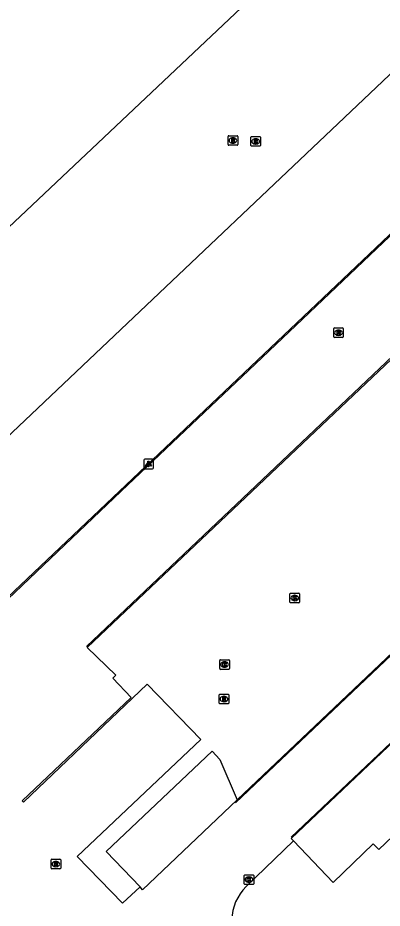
# Model space of a CAD drawing. Extents: x 156141 to 158132, y 385651 to 388399.
# Drawn here: x 156622.8 to 156660.7, y 388021.6 to 388114.4 of the extents above; entities that cross this region are included whole.
import ezdxf

# ---------------------------------------------------------------- set-up
doc = ezdxf.new("R2010")
doc.units = 0
for name, color, linetype in [('IMGEO_Kolk', 7, 'Continuous'), ('IMGEO_Lichtpunt', 7, 'Continuous'), ('IMGEO_Lijnafwatering', 7, 'Continuous'), ('IMGEO_Pand', 7, 'Continuous'), ('IMGEO_Rijbaan_lokaal_gesloten', 7, 'Continuous'), ('IMGEO_Rioolput', 7, 'Continuous'), ('IMGEO_Voetpad_open', 7, 'Continuous')]:
    doc.layers.add(name, color=color, linetype=linetype)

msp = doc.modelspace()

# ---------------------------------------------------------------- linework, layer by layer
at = {"layer": 'IMGEO_Kolk'}
for p, q in [((156651.086, 388053.502), (156651.086, 388054.354)), ((156651.161, 388054.428), (156652.013, 388054.428)), ((156651.574, 388054.208), (156651.599, 388054.208)), ((156652.087, 388054.354), (156652.087, 388053.502)), ((156652.013, 388053.428), (156651.161, 388053.428)), ((156651.597, 388053.648), (156651.572, 388053.648)), ((156643.789, 388046.57), (156643.789, 388047.422)), ((156643.864, 388047.496), (156644.716, 388047.496)), ((156644.277, 388047.276), (156644.302, 388047.276)), ((156644.79, 388047.422), (156644.79, 388046.57)), ((156644.716, 388046.496), (156643.864, 388046.496)), ((156644.3, 388046.716), (156644.275, 388046.716)), ((156646.323, 388024.17), (156646.323, 388025.022)), ((156646.398, 388025.096), (156647.25, 388025.096)), ((156646.811, 388024.876), (156646.836, 388024.876)), ((156647.324, 388025.022), (156647.324, 388024.17)), ((156647.25, 388024.096), (156646.398, 388024.096)), ((156646.834, 388024.316), (156646.809, 388024.316))]:
    msp.add_line(p, q, dxfattribs=at)
for points in [[(156651.086, 388053.502), (156651.086, 388054.354)], [(156651.161, 388054.428), (156652.013, 388054.428)], [(156652.087, 388054.354), (156652.087, 388053.502)], [(156652.013, 388053.428), (156651.161, 388053.428)], [(156651.407, 388054.128), (156651.53, 388054.128), (156651.53, 388053.977), (156651.66, 388054.128), (156651.824, 388054.128), (156651.678, 388053.977), (156651.831, 388053.728), (156651.679, 388053.728), (156651.594, 388053.892), (156651.53, 388053.825), (156651.53, 388053.728), (156651.407, 388053.728), (156651.407, 388054.128)], [(156643.789, 388046.57), (156643.789, 388047.422)], [(156643.864, 388047.496), (156644.716, 388047.496)], [(156644.11, 388047.196), (156644.233, 388047.196), (156644.233, 388047.045), (156644.363, 388047.196), (156644.527, 388047.196), (156644.381, 388047.045), (156644.534, 388046.796), (156644.382, 388046.796), (156644.297, 388046.96), (156644.233, 388046.893), (156644.233, 388046.796), (156644.11, 388046.796), (156644.11, 388047.196)], [(156644.79, 388047.422), (156644.79, 388046.57)], [(156644.716, 388046.496), (156643.864, 388046.496)], [(156646.323, 388024.17), (156646.323, 388025.022)], [(156646.398, 388025.096), (156647.25, 388025.096)], [(156646.644, 388024.796), (156646.767, 388024.796), (156646.767, 388024.645), (156646.897, 388024.796), (156647.061, 388024.796), (156646.915, 388024.645), (156647.068, 388024.396), (156646.916, 388024.396), (156646.831, 388024.56), (156646.767, 388024.493), (156646.767, 388024.396), (156646.644, 388024.396), (156646.644, 388024.796)], [(156647.324, 388025.022), (156647.324, 388024.17)], [(156647.25, 388024.096), (156646.398, 388024.096)]]:
    msp.add_lwpolyline(points, dxfattribs=at)
for centre, start, end in [((156651.163, 388054.352), 91.55205, 178.44795), ((156651.163, 388054.352), 91.55205, 178.44795), ((156652.011, 388054.352), 1.55205, 88.44795), ((156652.011, 388054.352), 1.55205, 88.44795), ((156651.163, 388053.504), 181.55205, 268.44795), ((156651.163, 388053.504), 181.55205, 268.44795), ((156652.011, 388053.504), 271.55205, 358.44795), ((156652.011, 388053.504), 271.55205, 358.44795), ((156643.866, 388047.42), 91.55205, 178.44795), ((156643.866, 388047.42), 91.55205, 178.44795), ((156644.714, 388047.42), 1.55205, 88.44795), ((156644.714, 388047.42), 1.55205, 88.44795), ((156643.866, 388046.572), 181.55205, 268.44795), ((156643.866, 388046.572), 181.55205, 268.44795), ((156644.714, 388046.572), 271.55205, 358.44795), ((156644.714, 388046.572), 271.55205, 358.44795), ((156646.4, 388025.02), 91.55205, 178.44795), ((156646.4, 388025.02), 91.55205, 178.44795), ((156647.248, 388025.02), 1.55205, 88.44795), ((156647.248, 388025.02), 1.55205, 88.44795), ((156646.4, 388024.172), 181.55205, 268.44795), ((156646.4, 388024.172), 181.55205, 268.44795), ((156647.248, 388024.172), 271.55205, 358.44795), ((156647.248, 388024.172), 271.55205, 358.44795)]:
    msp.add_arc(centre, 0.0765, start, end, dxfattribs=at)
for centre, major_axis, ratio, start_param, end_param in [((156651.573, 388053.928), (-0.387, 0.002), 0.722429, 4.712389, 7.853982), ((156651.598, 388053.928), (-0.39, 0.002), 0.717154, 1.570796, 4.712389), ((156644.276, 388046.996), (-0.387, 0.002), 0.722429, 4.712389, 7.853982), ((156644.301, 388046.996), (-0.39, 0.002), 0.717154, 1.570796, 4.712389), ((156646.81, 388024.596), (-0.387, 0.002), 0.722429, 4.712389, 7.853982), ((156646.835, 388024.596), (-0.39, 0.002), 0.717154, 1.570796, 4.712389)]:
    msp.add_ellipse(centre, major_axis=major_axis, ratio=ratio, start_param=start_param, end_param=end_param, dxfattribs=at)
at = {"layer": 'IMGEO_Lichtpunt'}
for p, q in [((156635.891, 388068.297), (156635.891, 388067.49)), ((156635.891, 388068.297), (156635.891, 388067.49)), ((156636.793, 388068.392), (156635.985, 388068.392)), ((156636.793, 388068.392), (156635.985, 388068.392)), ((156636.887, 388067.49), (156636.887, 388068.297)), ((156636.887, 388067.49), (156636.887, 388068.297)), ((156635.985, 388067.396), (156636.793, 388067.396)), ((156635.985, 388067.396), (156636.793, 388067.396))]:
    msp.add_line(p, q, dxfattribs=at)
for points in [[(156636.265, 388067.961), (156636.304, 388067.933), (156636.116, 388067.671), (156636.078, 388067.698), (156636.265, 388067.961)], [(156636.367, 388067.913), (156636.414, 388067.913), (156636.414, 388067.591), (156636.367, 388067.591), (156636.367, 388067.913)], [(156636.477, 388067.933), (156636.515, 388067.96), (156636.702, 388067.698), (156636.663, 388067.67), (156636.477, 388067.933)]]:
    msp.add_lwpolyline(points, dxfattribs=at)
msp.add_circle((156636.39, 388068.095), 0.0994, dxfattribs=at)
for centre, start, end in [((156635.985, 388068.297), 90, 180), ((156635.985, 388068.297), 90, 180), ((156636.793, 388068.297), 0, 90), ((156636.793, 388068.297), 0, 90), ((156635.985, 388067.49), 180, 270), ((156635.985, 388067.49), 180, 270), ((156636.793, 388067.49), 270, 0), ((156636.793, 388067.49), 270, 360)]:
    msp.add_arc(centre, 0.0946, start, end, dxfattribs=at)
at = {"layer": 'IMGEO_Lijnafwatering'}
for points in [[(156673.355, 388102.91), (156660.075, 388090.291)], [(156674.66, 388091.364), (156659.75, 388077.205)], [(156660.075, 388090.291), (156646.796, 388077.672)], [(156646.796, 388077.672), (156633.516, 388065.053)], [(156659.75, 388077.205), (156644.839, 388063.046)], [(156633.516, 388065.053), (156620.236, 388052.434)], [(156644.839, 388063.046), (156629.929, 388048.887)], [(156660.314, 388046.727), (156675.22, 388060.879)], [(156645.409, 388032.576), (156660.314, 388046.727)], [(156651.209, 388029.027), (156664.834, 388041.949)]]:
    msp.add_lwpolyline(points, dxfattribs=at)
at = {"layer": 'IMGEO_Pand'}
for points in [[(156635.495, 388023.834), (156631.981, 388027.518), (156642.994, 388037.964), (156643.793, 388037.102), (156645.589, 388032.889)], [(156645.589, 388032.889), (156635.769, 388023.546), (156635.495, 388023.834)]]:
    msp.add_lwpolyline(points, dxfattribs=at)
at = {"layer": 'IMGEO_Rijbaan_lokaal_gesloten'}
for points in [[(156692.7, 388148.628), (156687.199, 388154.591), (156646.005, 388115.411), (156600.051, 388071.963), (156593.592, 388078.004)], [(156606.611, 388039.666), (156598.243, 388048.443), (156691.986, 388137.462), (156700.37, 388128.807), (156606.611, 388039.666)], [(156635.495, 388023.834), (156633.657, 388022.131), (156628.961, 388027.002), (156641.815, 388039.199), (156636.245, 388044.954), (156623.379, 388032.669), (156623.232, 388032.812), (156634.564, 388043.573), (156632.676, 388045.584), (156632.98, 388045.892), (156629.994, 388048.785), (156704.477, 388119.48)], [(156651.463, 388028.623), (156651.226, 388028.872), (156732.524, 388106.093), (156732.988, 388106.533)], [(156719.757, 388103.353), (156645.589, 388032.889)], [(156646.532, 388023.876), (156651.463, 388028.623)]]:
    msp.add_lwpolyline(points, dxfattribs=at)
msp.add_arc((156650.163, 388020.237), 5.14, 134.93802, 220.60133, dxfattribs=at)
at = {"layer": 'IMGEO_Rioolput'}
for p, q in [((156644.656, 388101.16), (156644.656, 388102.012)), ((156644.731, 388102.086), (156645.583, 388102.086)), ((156645.144, 388101.866), (156645.169, 388101.866)), ((156645.657, 388102.012), (156645.657, 388101.16)), ((156647.027, 388101.065), (156647.027, 388101.917)), ((156647.102, 388101.991), (156647.954, 388101.991)), ((156647.515, 388101.771), (156647.54, 388101.771)), ((156648.028, 388101.917), (156648.028, 388101.065)), ((156645.583, 388101.086), (156644.731, 388101.086)), ((156645.167, 388101.306), (156645.142, 388101.306)), ((156647.954, 388100.991), (156647.102, 388100.991)), ((156647.538, 388101.211), (156647.513, 388101.211)), ((156655.638, 388081.135), (156655.638, 388081.987)), ((156655.713, 388082.061), (156656.565, 388082.061)), ((156656.639, 388081.987), (156656.639, 388081.135)), ((156656.565, 388081.061), (156655.713, 388081.061)), ((156656.149, 388081.281), (156656.124, 388081.281)), ((156656.126, 388081.841), (156656.151, 388081.841)), ((156643.722, 388042.981), (156643.722, 388043.833)), ((156643.797, 388043.907), (156644.649, 388043.907)), ((156644.233, 388043.127), (156644.208, 388043.127)), ((156644.21, 388043.687), (156644.235, 388043.687)), ((156644.723, 388043.833), (156644.723, 388042.981)), ((156644.649, 388042.907), (156643.797, 388042.907)), ((156626.241, 388025.791), (156626.241, 388026.643)), ((156626.316, 388026.717), (156627.168, 388026.717)), ((156626.729, 388026.497), (156626.754, 388026.497)), ((156627.242, 388026.643), (156627.242, 388025.791)), ((156627.168, 388025.717), (156626.316, 388025.717)), ((156626.752, 388025.937), (156626.727, 388025.937))]:
    msp.add_line(p, q, dxfattribs=at)
for points in [[(156644.656, 388101.16), (156644.656, 388102.012)], [(156644.731, 388102.086), (156645.583, 388102.086)], [(156645.245, 388101.784), (156644.993, 388101.786), (156644.993, 388101.386)], [(156644.993, 388101.386), (156645.117, 388101.386), (156645.117, 388101.548), (156645.128, 388101.548)], [(156645.171, 388101.705), (156645.117, 388101.705), (156645.117, 388101.624)], [(156645.117, 388101.624), (156645.169, 388101.624)], [(156645.175, 388101.519), (156645.246, 388101.386), (156645.386, 388101.386), (156645.321, 388101.512)], [(156645.657, 388102.012), (156645.657, 388101.16)], [(156647.027, 388101.065), (156647.027, 388101.917)], [(156647.102, 388101.991), (156647.954, 388101.991)], [(156647.616, 388101.689), (156647.364, 388101.691), (156647.364, 388101.291)], [(156647.364, 388101.291), (156647.488, 388101.291), (156647.488, 388101.453), (156647.499, 388101.453)], [(156647.542, 388101.61), (156647.488, 388101.61), (156647.488, 388101.529)], [(156647.488, 388101.529), (156647.54, 388101.529)], [(156648.028, 388101.917), (156648.028, 388101.065)], [(156645.583, 388101.086), (156644.731, 388101.086)], [(156647.954, 388100.991), (156647.102, 388100.991)], [(156647.546, 388101.424), (156647.617, 388101.291), (156647.757, 388101.291), (156647.692, 388101.417)], [(156655.638, 388081.135), (156655.638, 388081.987)], [(156655.713, 388082.061), (156656.565, 388082.061)], [(156656.639, 388081.987), (156656.639, 388081.135)], [(156656.565, 388081.061), (156655.713, 388081.061)], [(156656.227, 388081.759), (156655.975, 388081.761), (156655.975, 388081.361)], [(156655.975, 388081.361), (156656.099, 388081.361), (156656.099, 388081.523), (156656.11, 388081.523)], [(156656.153, 388081.68), (156656.099, 388081.68), (156656.099, 388081.599)], [(156656.099, 388081.599), (156656.151, 388081.599)], [(156656.157, 388081.494), (156656.228, 388081.361), (156656.368, 388081.361), (156656.303, 388081.487)], [(156643.722, 388042.981), (156643.722, 388043.833)], [(156643.797, 388043.907), (156644.649, 388043.907)], [(156644.311, 388043.605), (156644.059, 388043.607), (156644.059, 388043.207)], [(156644.059, 388043.207), (156644.183, 388043.207), (156644.183, 388043.369), (156644.194, 388043.369)], [(156644.237, 388043.526), (156644.183, 388043.526), (156644.183, 388043.445)], [(156644.183, 388043.445), (156644.235, 388043.445)], [(156644.241, 388043.34), (156644.312, 388043.207), (156644.452, 388043.207), (156644.387, 388043.333)], [(156644.723, 388043.833), (156644.723, 388042.981)], [(156644.649, 388042.907), (156643.797, 388042.907)], [(156626.241, 388025.791), (156626.241, 388026.643)], [(156626.316, 388026.717), (156627.168, 388026.717)], [(156626.83, 388026.415), (156626.578, 388026.417), (156626.578, 388026.017)], [(156626.756, 388026.336), (156626.702, 388026.336), (156626.702, 388026.255)], [(156627.242, 388026.643), (156627.242, 388025.791)], [(156627.168, 388025.717), (156626.316, 388025.717)], [(156626.578, 388026.017), (156626.702, 388026.017), (156626.702, 388026.179), (156626.713, 388026.179)], [(156626.702, 388026.255), (156626.754, 388026.255)], [(156626.76, 388026.15), (156626.831, 388026.017), (156626.971, 388026.017), (156626.906, 388026.143)]]:
    msp.add_lwpolyline(points, dxfattribs=at)
for centre, radius, start, end in [((156644.733, 388102.01), 0.0765, 91.55205, 178.44795), ((156644.733, 388102.01), 0.0765, 91.55205, 178.44795), ((156645.127, 388101.495), 0.0533, 26.02933, 88.69889), ((156645.153, 388101.813), 0.19, 274.7715, 282.96867), ((156645.177, 388101.609), 0.0964, 77.00612, 93.18647), ((156645.191, 388101.666), 0.0378, 276.66336, 79.67722), ((156645.244, 388101.674), 0.109, 350.36119, 89.41601), ((156645.242, 388101.674), 0.112, 277.58423, 350.98172), ((156645.226, 388101.459), 0.108, 29.51342, 73.79051), ((156645.581, 388102.01), 0.0765, 1.55205, 88.44795), ((156645.581, 388102.01), 0.0765, 1.55205, 88.44795), ((156647.104, 388101.915), 0.0765, 91.55205, 178.44795), ((156647.104, 388101.915), 0.0765, 91.55205, 178.44795), ((156647.498, 388101.4), 0.0533, 26.02933, 88.69889), ((156647.524, 388101.718), 0.19, 274.7715, 282.96867), ((156647.548, 388101.514), 0.0964, 77.00612, 93.18647), ((156647.562, 388101.571), 0.0378, 276.66336, 79.67722), ((156647.615, 388101.579), 0.109, 350.36119, 89.41601), ((156647.613, 388101.579), 0.112, 277.58423, 350.98172), ((156647.597, 388101.364), 0.108, 29.51342, 73.79051), ((156647.952, 388101.915), 0.0765, 1.55205, 88.44795), ((156647.952, 388101.915), 0.0765, 1.55205, 88.44795), ((156644.733, 388101.162), 0.0765, 181.55205, 268.44795), ((156644.733, 388101.162), 0.0765, 181.55205, 268.44795), ((156645.581, 388101.162), 0.0765, 271.55205, 358.44795), ((156645.581, 388101.162), 0.0765, 271.55205, 358.44795), ((156647.104, 388101.067), 0.0765, 181.55205, 268.44795), ((156647.104, 388101.067), 0.0765, 181.55205, 268.44795), ((156647.952, 388101.067), 0.0765, 271.55205, 358.44795), ((156647.952, 388101.067), 0.0765, 271.55205, 358.44795), ((156655.715, 388081.985), 0.0765, 91.55205, 178.44795), ((156655.715, 388081.985), 0.0765, 91.55205, 178.44795), ((156656.563, 388081.985), 0.0765, 1.55205, 88.44795), ((156656.563, 388081.985), 0.0765, 1.55205, 88.44795), ((156655.715, 388081.137), 0.0765, 181.55205, 268.44795), ((156655.715, 388081.137), 0.0765, 181.55205, 268.44795), ((156656.109, 388081.47), 0.0533, 26.02933, 88.69889), ((156656.135, 388081.788), 0.19, 274.7715, 282.96867), ((156656.159, 388081.584), 0.0964, 77.00612, 93.18647), ((156656.173, 388081.641), 0.0378, 276.66336, 79.67722), ((156656.226, 388081.649), 0.109, 350.36119, 89.41601), ((156656.224, 388081.649), 0.112, 277.58423, 350.98172), ((156656.208, 388081.434), 0.108, 29.51342, 73.79051), ((156656.563, 388081.137), 0.0765, 271.55205, 358.44795), ((156656.563, 388081.137), 0.0765, 271.55205, 358.44795), ((156643.799, 388043.831), 0.0765, 91.55205, 178.44795), ((156643.799, 388043.831), 0.0765, 91.55205, 178.44795), ((156644.193, 388043.316), 0.0533, 26.02933, 88.69889), ((156644.219, 388043.634), 0.19, 274.7715, 282.96867), ((156644.243, 388043.43), 0.0964, 77.00612, 93.18647), ((156644.257, 388043.487), 0.0378, 276.66336, 79.67722), ((156644.31, 388043.495), 0.109, 350.36119, 89.41601), ((156644.308, 388043.495), 0.112, 277.58423, 350.98172), ((156644.292, 388043.28), 0.108, 29.51342, 73.79051), ((156644.647, 388043.831), 0.0765, 1.55205, 88.44795), ((156644.647, 388043.831), 0.0765, 1.55205, 88.44795), ((156643.799, 388042.983), 0.0765, 181.55205, 268.44795), ((156643.799, 388042.983), 0.0765, 181.55205, 268.44795), ((156644.647, 388042.983), 0.0765, 271.55205, 358.44795), ((156644.647, 388042.983), 0.0765, 271.55205, 358.44795), ((156626.318, 388026.641), 0.0765, 91.55205, 178.44795), ((156626.318, 388026.641), 0.0765, 91.55205, 178.44795), ((156626.762, 388026.24), 0.0964, 77.00612, 93.18647), ((156626.776, 388026.297), 0.0378, 276.66336, 79.67722), ((156626.829, 388026.305), 0.109, 350.36119, 89.41601), ((156627.166, 388026.641), 0.0765, 1.55205, 88.44795), ((156627.166, 388026.641), 0.0765, 1.55205, 88.44795), ((156626.318, 388025.793), 0.0765, 181.55205, 268.44795), ((156626.318, 388025.793), 0.0765, 181.55205, 268.44795), ((156626.712, 388026.126), 0.0533, 26.02933, 88.69889), ((156626.738, 388026.444), 0.19, 274.7715, 282.96867), ((156626.827, 388026.305), 0.112, 277.58423, 350.98172), ((156626.811, 388026.09), 0.108, 29.51342, 73.79051), ((156627.166, 388025.793), 0.0765, 271.55205, 358.44795), ((156627.166, 388025.793), 0.0765, 271.55205, 358.44795)]:
    msp.add_arc(centre, radius, start, end, dxfattribs=at)
for centre, major_axis, ratio, start_param, end_param in [((156645.143, 388101.586), (-0.387, 0.002), 0.722429, 4.712389, 7.853982), ((156645.168, 388101.586), (-0.39, 0.002), 0.717154, 1.570796, 4.712389), ((156647.514, 388101.491), (-0.387, 0.002), 0.722429, 4.712389, 7.853982), ((156647.539, 388101.491), (-0.39, 0.002), 0.717154, 1.570796, 4.712389), ((156656.125, 388081.561), (-0.387, 0.002), 0.722429, 4.712389, 7.853982), ((156656.15, 388081.561), (-0.39, 0.002), 0.717154, 1.570796, 4.712389), ((156644.209, 388043.407), (-0.387, 0.002), 0.722429, 4.712389, 7.853982), ((156644.234, 388043.407), (-0.39, 0.002), 0.717154, 1.570796, 4.712389), ((156626.728, 388026.217), (-0.387, 0.002), 0.722429, 4.712389, 7.853982), ((156626.753, 388026.217), (-0.39, 0.002), 0.717154, 1.570796, 4.712389)]:
    msp.add_ellipse(centre, major_axis=major_axis, ratio=ratio, start_param=start_param, end_param=end_param, dxfattribs=at)
at = {"layer": 'IMGEO_Voetpad_open'}
msp.add_lwpolyline([(156651.463, 388028.623), (156655.573, 388024.296), (156659.729, 388028.332), (156660.327, 388027.729), (156661.757, 388029.081), (156663.875, 388028.707)], dxfattribs=at)

doc.saveas('drawing.dxf')
